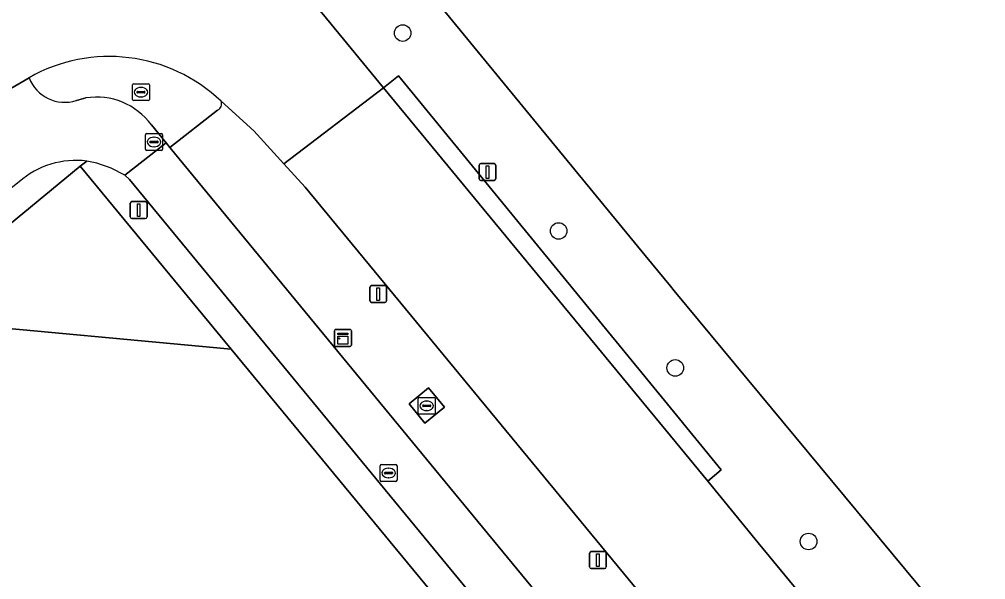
# Model space of a CAD drawing. Extents: x 156141 to 158132, y 385651 to 388333.
# Drawn here: x 157461.5 to 157518.6, y 386617.4 to 386650.5 of the extents above; entities that cross this region are included whole.
import ezdxf

# ---------------------------------------------------------------- set-up
doc = ezdxf.new("R2010")
doc.units = 0
for name, color, linetype in [('IMGEO_Berm_gesloten', 7, 'Continuous'), ('IMGEO_Berm_groen', 7, 'Continuous'), ('IMGEO_Berm_open', 7, 'Continuous'), ('IMGEO_Boom', 7, 'Continuous'), ('IMGEO_Brandkraan', 7, 'Continuous'), ('IMGEO_Erf', 7, 'Continuous'), ('IMGEO_Fietspad_gesloten', 7, 'Continuous'), ('IMGEO_Fietspad_open', 7, 'Continuous'), ('IMGEO_Groenvoorziening', 7, 'Continuous'), ('IMGEO_Hek', 7, 'Continuous'), ('IMGEO_Kast', 7, 'Continuous'), ('IMGEO_Kolk', 7, 'Continuous'), ('IMGEO_Lichtmast', 7, 'Continuous'), ('IMGEO_Rijbaan_lokaal_gesloten', 7, 'Continuous'), ('IMGEO_Rioolput', 7, 'Continuous'), ('IMGEO_Terreindeel_open', 7, 'Continuous'), ('IMGEO_Verkeersbordpaal', 7, 'Continuous'), ('IMGEO_Voetpad_open', 7, 'Continuous')]:
    doc.layers.add(name, color=color, linetype=linetype)

msp = doc.modelspace()

# ---------------------------------------------------------------- linework, layer by layer
at = {"layer": 'IMGEO_Berm_gesloten'}
for points in [[(157464.878, 386645.725), (157465.445, 386645.877)], [(157469.313, 386644.285), (157470.187, 386643.218), (157470.402, 386642.955), (157473.222, 386645.157)]]:
    msp.add_lwpolyline(points, dxfattribs=at)
for centre, radius, start, end in [((157466.827, 386638.757), 9.57, 46.3476, 119.7181), ((157464.191, 386647.876), 2.258, 200.9644, 287.707), ((157466.073, 386641.907), 4.019, 36.2725, 98.9851), ((157473.059, 386645.527), 0.405, 293.8094, 22.3241)]:
    msp.add_arc(centre, radius, start, end, dxfattribs=at)
at = {"layer": 'IMGEO_Berm_groen'}
for points in [[(157511.879, 386599.99), (157500, 386614.415), (157478.408, 386640.594), (157477.147, 386641.982), (157475.374, 386643.934), (157473.433, 386645.681)], [(157473.222, 386645.157), (157470.402, 386642.955), (157508.301, 386596.933), (157569.929, 386522.174), (157570.938, 386521.364)], [(157465.491, 386642.147), (157465.111, 386641.833), (157474.038, 386631.016), (157500, 386599.556), (157504.703, 386593.86), (157563.711, 386522.427), (157569.464, 386515.756), (157571.032, 386515.967), (157505.986, 386594.955)], [(157505.986, 386594.955), (157500, 386602.224), (157468.022, 386641.057), (157467.738, 386641.303)]]:
    msp.add_lwpolyline(points, dxfattribs=at)
msp.add_lwpolyline([(157485.485, 386626.64), (157484.554, 386627.785), (157485.686, 386628.737), (157486.641, 386627.597)], close=True, dxfattribs=at)
for centre, radius, start, end in [((157473.059, 386645.527), 0.405, 293.8094, 22.3241), ((157464.377, 386635.768), 6.476, 58.7327, 80.0937)]:
    msp.add_arc(centre, radius, start, end, dxfattribs=at)
at = {"layer": 'IMGEO_Berm_open'}
msp.add_lwpolyline([(157483.924, 386647.181), (157483.034, 386646.48), (157500, 386625.892), (157502.207, 386623.214), (157502.998, 386623.897), (157500, 386627.557)], close=True, dxfattribs=at)
at = {"layer": 'IMGEO_Boom'}
for centre in [(157484.169, 386649.712), (157493.388, 386638.012), (157500.282, 386629.914), (157508.163, 386619.65)]:
    msp.add_circle(centre, 0.489, dxfattribs=at)
at = {"layer": 'IMGEO_Brandkraan'}
for p, q in [((157468.196, 386645.791), (157468.196, 386646.643)), ((157468.271, 386646.717), (157469.123, 386646.717)), ((157469.197, 386646.643), (157469.197, 386645.791)), ((157468.455, 386646.211), (157468.455, 386646.223)), ((157468.893, 386646.174), (157468.495, 386646.174)), ((157468.498, 386646.26), (157468.896, 386646.26)), ((157468.684, 386646.497), (157468.709, 386646.497)), ((157468.939, 386646.223), (157468.939, 386646.211)), ((157469.123, 386645.717), (157468.271, 386645.717)), ((157468.707, 386645.937), (157468.682, 386645.937))]:
    msp.add_line(p, q, dxfattribs=at)
for points in [[(157468.196, 386645.791), (157468.196, 386646.643)], [(157468.271, 386646.717), (157469.123, 386646.717)], [(157469.197, 386646.643), (157469.197, 386645.791)], [(157469.123, 386645.717), (157468.271, 386645.717)]]:
    msp.add_lwpolyline(points, dxfattribs=at)
for centre, radius, start, end in [((157468.273, 386646.641), 0.0765, 91.552, 178.448), ((157468.273, 386646.641), 0.0765, 91.552, 178.448), ((157469.121, 386646.641), 0.0765, 1.552, 88.448), ((157469.121, 386646.641), 0.0765, 1.552, 88.448), ((157468.495, 386646.22), 0.0403, 85.8775, 175.7526), ((157468.492, 386646.21), 0.0366, 178.938, 274.7102), ((157468.896, 386646.217), 0.043, 264.8664, 352.4533), ((157468.9, 386646.222), 0.0386, 1.7309, 96.639), ((157468.273, 386645.793), 0.0765, 181.552, 268.448), ((157468.273, 386645.793), 0.0765, 181.552, 268.448), ((157469.121, 386645.793), 0.0765, 271.552, 358.448), ((157469.121, 386645.793), 0.0765, 271.552, 358.448)]:
    msp.add_arc(centre, radius, start, end, dxfattribs=at)
for centre, major_axis, ratio, start_param, end_param in [((157468.683, 386646.217), (-0.387, 0.002), 0.722429, 4.712389, 7.853982), ((157468.708, 386646.217), (-0.39, 0.002), 0.717154, 1.570796, 4.712389)]:
    msp.add_ellipse(centre, major_axis=major_axis, ratio=ratio, start_param=start_param, end_param=end_param, dxfattribs=at)
at = {"layer": 'IMGEO_Erf'}
for points in [[(157824.588, 386723.235), (157842.823, 386738.506), (157848.798, 386744.218), (157850.471, 386745.676), (157921.522, 386804.443), (157920.596, 386805.452), (157586.906, 386529.82), (157591.348, 386524.393), (157589.664, 386523.062), (157588.644, 386522.288), (157587.664, 386521.545), (157586.688, 386520.804), (157585.655, 386522.057), (157579.975, 386517.353), (157579.709, 386517.132), (157578.825, 386517.013), (157574.825, 386516.476), (157571.032, 386515.967), (157569.464, 386515.756), (157563.711, 386522.427), (157504.703, 386593.86), (157500, 386599.556), (157474.038, 386631.016)], [(157429.239, 386720.934), (157498.496, 386636.57), (157500, 386634.738), (157500.222, 386634.47), (157521.784, 386608.449), (157576.014, 386543.004), (157577.215, 386541.551), (157578.757, 386539.695), (157579.081, 386539.302), (157591.535, 386549.497), (157588.118, 386553.679), (157592.694, 386557.455), (157589.85, 386560.921), (157590.926, 386561.841), (157543.438, 386619.234), (157542.471, 386620.501), (157541.945, 386621.409), (157541.431, 386623.01), (157538.587, 386631.817), (157537.512, 386633.609), (157507.494, 386669.816)], [(157474.038, 386631.016), (157457.04, 386632.593), (157441.623, 386619.981), (157440.185, 386618.119), (157441.667, 386615.821), (157440.114, 386614.602), (157457.918, 386601.876), (157459.496, 386601.111), (157463.415, 386599.749), (157498.164, 386588.038), (157524.178, 386556.253), (157530.117, 386556.049), (157566.085, 386512.302), (157580.687, 386514.238), (157593.904, 386524.945), (157594.573, 386534.074), (157597.966, 386536.942), (157641.486, 386572.982), (157656.949, 386585.816), (157668.946, 386595.566), (157713.757, 386632.61), (157734.895, 386649.22), (157805.111, 386707.246)]]:
    msp.add_lwpolyline(points, dxfattribs=at)
at = {"layer": 'IMGEO_Fietspad_gesloten'}
msp.add_lwpolyline([(157508.301, 386596.933), (157470.402, 386642.955), (157470.187, 386643.218), (157467.738, 386641.303), (157468.022, 386641.057), (157500, 386602.224), (157505.986, 386594.955), (157571.032, 386515.967), (157574.825, 386516.476), (157574.462, 386517.035), (157570.938, 386521.364), (157569.929, 386522.174)], close=True, dxfattribs=at)
at = {"layer": 'IMGEO_Fietspad_open'}
for points in [[(157462.083, 386647.068), (157461.01, 386646.433), (157459.294, 386645.027)], [(157465.445, 386645.877), (157464.878, 386645.725)], [(157467.738, 386641.303), (157470.187, 386643.218), (157469.313, 386644.285)]]:
    msp.add_lwpolyline(points, dxfattribs=at)
for centre, radius, start, end in [((157464.191, 386647.876), 2.258, 200.9644, 287.707), ((157466.073, 386641.907), 4.019, 36.2725, 98.9851), ((157464.871, 386637.09), 5.095, 83.0139, 131.3088), ((157464.377, 386635.768), 6.476, 58.7327, 80.0937)]:
    msp.add_arc(centre, radius, start, end, dxfattribs=at)
at = {"layer": 'IMGEO_Groenvoorziening'}
for points in [[(157500.222, 386634.47), (157500, 386634.738), (157498.496, 386636.57), (157429.239, 386720.934), (157429.199, 386720.899)], [(157428.271, 386712.826), (157470.805, 386661.255), (157479.667, 386650.565), (157483.034, 386646.48), (157483.924, 386647.181), (157500, 386627.557), (157502.998, 386623.897), (157502.207, 386623.214), (157505.182, 386619.57), (157517.421, 386604.722), (157565.103, 386546.875), (157567.565, 386543.981), (157567.777, 386544.06), (157568.503, 386543.136), (157568.963, 386542.557)], [(157577.019, 386541.403), (157577.215, 386541.551), (157576.014, 386543.004), (157521.784, 386608.449), (157500.222, 386634.47)]]:
    msp.add_lwpolyline(points, dxfattribs=at)
msp.add_lwpolyline([(157440.143, 386621.238), (157440.185, 386618.119), (157441.623, 386619.981), (157457.04, 386632.593), (157474.038, 386631.016), (157465.111, 386641.833)], close=True, dxfattribs=at)
at = {"layer": 'IMGEO_Hek'}
for points in [[(157498.496, 386636.57), (157429.239, 386720.934)], [(157500, 386634.738), (157498.496, 386636.57)], [(157500.222, 386634.47), (157500, 386634.738)], [(157521.784, 386608.449), (157500.222, 386634.47)], [(157457.04, 386632.593), (157474.038, 386631.016)], [(157474.038, 386631.016), (157500, 386599.556)]]:
    msp.add_lwpolyline(points, dxfattribs=at)
at = {"layer": 'IMGEO_Kast'}
for p, q in [((157480.137, 386631.259), (157480.137, 386632.1)), ((157480.137, 386632.1), (157480.137, 386631.259)), ((157480.212, 386632.184), (157481.053, 386632.184)), ((157481.053, 386632.184), (157480.212, 386632.184)), ((157481.137, 386632.109), (157481.137, 386631.268)), ((157481.137, 386631.268), (157481.137, 386632.109)), ((157481.062, 386631.184), (157480.221, 386631.184)), ((157480.221, 386631.184), (157481.062, 386631.184))]:
    msp.add_line(p, q, dxfattribs=at)
for points in [[(157480.332, 386631.974), (157480.932, 386631.974), (157480.932, 386631.889), (157480.332, 386631.889), (157480.332, 386631.974)], [(157480.332, 386631.799), (157480.932, 386631.799), (157480.932, 386631.31), (157480.332, 386631.31), (157480.332, 386631.799)]]:
    msp.add_lwpolyline(points, dxfattribs=at)
msp.add_circle((157480.416, 386631.648), 0.0377, dxfattribs=at)
for centre, start, end in [((157480.215, 386632.106), 92.4484, 184.2845), ((157480.215, 386632.106), 92.4484, 184.2845), ((157481.059, 386632.106), 2.4484, 94.2845), ((157481.059, 386632.106), 2.4484, 94.2845), ((157480.215, 386631.262), 182.4484, 274.2845), ((157480.215, 386631.262), 182.4484, 274.2845), ((157481.059, 386631.262), 272.4484, 4.2845), ((157481.059, 386631.262), 272.4484, 4.2845)]:
    msp.add_arc(centre, 0.0779, start, end, dxfattribs=at)
at = {"layer": 'IMGEO_Kolk'}
for p, q in [((157468.964, 386642.848), (157468.964, 386643.7)), ((157469.039, 386643.774), (157469.891, 386643.774)), ((157469.965, 386643.7), (157469.965, 386642.848)), ((157469.223, 386643.268), (157469.223, 386643.28)), ((157469.661, 386643.231), (157469.263, 386643.231)), ((157469.266, 386643.317), (157469.664, 386643.317)), ((157469.452, 386643.554), (157469.477, 386643.554)), ((157469.707, 386643.28), (157469.707, 386643.268)), ((157469.891, 386642.774), (157469.039, 386642.774)), ((157469.475, 386642.994), (157469.45, 386642.994)), ((157485.089, 386627.244), (157485.089, 386628.096)), ((157485.164, 386628.17), (157486.016, 386628.17)), ((157485.391, 386627.713), (157485.789, 386627.713)), ((157485.577, 386627.95), (157485.602, 386627.95)), ((157486.09, 386628.096), (157486.09, 386627.244)), ((157486.016, 386627.17), (157485.164, 386627.17)), ((157485.348, 386627.664), (157485.348, 386627.676)), ((157485.786, 386627.627), (157485.388, 386627.627)), ((157485.6, 386627.39), (157485.575, 386627.39)), ((157485.832, 386627.676), (157485.832, 386627.664))]:
    msp.add_line(p, q, dxfattribs=at)
for points in [[(157468.964, 386642.848), (157468.964, 386643.7)], [(157469.039, 386643.774), (157469.891, 386643.774)], [(157469.965, 386643.7), (157469.965, 386642.848)], [(157469.891, 386642.774), (157469.039, 386642.774)], [(157485.089, 386627.244), (157485.089, 386628.096)], [(157485.164, 386628.17), (157486.016, 386628.17)], [(157486.09, 386628.096), (157486.09, 386627.244)], [(157486.016, 386627.17), (157485.164, 386627.17)]]:
    msp.add_lwpolyline(points, dxfattribs=at)
for centre, radius, start, end in [((157469.041, 386643.698), 0.0765, 91.552, 178.448), ((157469.041, 386643.698), 0.0765, 91.552, 178.448), ((157469.889, 386643.698), 0.0765, 1.552, 88.448), ((157469.889, 386643.698), 0.0765, 1.552, 88.448), ((157469.263, 386643.277), 0.0403, 85.8775, 175.7526), ((157469.26, 386643.267), 0.0366, 178.938, 274.7102), ((157469.664, 386643.274), 0.043, 264.8664, 352.4533), ((157469.668, 386643.279), 0.0386, 1.7309, 96.639), ((157469.041, 386642.85), 0.0765, 181.552, 268.448), ((157469.041, 386642.85), 0.0765, 181.552, 268.448), ((157469.889, 386642.85), 0.0765, 271.552, 358.448), ((157469.889, 386642.85), 0.0765, 271.552, 358.448), ((157485.166, 386628.094), 0.0765, 91.552, 178.448), ((157485.166, 386628.094), 0.0765, 91.552, 178.448), ((157485.388, 386627.673), 0.0403, 85.8775, 175.7526), ((157485.793, 386627.675), 0.0386, 1.7309, 96.639), ((157486.014, 386628.094), 0.0765, 1.552, 88.448), ((157486.014, 386628.094), 0.0765, 1.552, 88.448), ((157485.166, 386627.246), 0.0765, 181.552, 268.448), ((157485.166, 386627.246), 0.0765, 181.552, 268.448), ((157485.385, 386627.663), 0.0366, 178.938, 274.7102), ((157485.789, 386627.67), 0.043, 264.8664, 352.4533), ((157486.014, 386627.246), 0.0765, 271.552, 358.448), ((157486.014, 386627.246), 0.0765, 271.552, 358.448)]:
    msp.add_arc(centre, radius, start, end, dxfattribs=at)
for centre, major_axis, ratio, start_param, end_param in [((157469.451, 386643.274), (-0.387, 0.002), 0.722429, 4.712389, 7.853982), ((157469.476, 386643.274), (-0.39, 0.002), 0.717154, 1.570796, 4.712389), ((157485.576, 386627.67), (-0.387, 0.002), 0.722429, 4.712389, 7.853982), ((157485.601, 386627.67), (-0.39, 0.002), 0.717154, 1.570796, 4.712389)]:
    msp.add_ellipse(centre, major_axis=major_axis, ratio=ratio, start_param=start_param, end_param=end_param, dxfattribs=at)
at = {"layer": 'IMGEO_Lichtmast'}
for p, q in [((157468.166, 386639.746), (157468.956, 386639.746)), ((157468.956, 386639.746), (157468.166, 386639.746)), ((157468.066, 386638.846), (157468.066, 386639.646)), ((157468.066, 386639.646), (157468.066, 386638.846)), ((157469.056, 386639.646), (157469.056, 386638.846)), ((157469.056, 386638.846), (157469.056, 386639.646)), ((157468.956, 386638.746), (157468.166, 386638.746)), ((157468.166, 386638.746), (157468.956, 386638.746)), ((157482.228, 386633.882), (157482.228, 386634.682)), ((157482.228, 386634.682), (157482.228, 386633.882)), ((157482.328, 386634.782), (157483.118, 386634.782)), ((157483.118, 386634.782), (157482.328, 386634.782)), ((157483.218, 386634.682), (157483.218, 386633.882)), ((157483.218, 386633.882), (157483.218, 386634.682)), ((157483.118, 386633.782), (157482.328, 386633.782)), ((157482.328, 386633.782), (157483.118, 386633.782)), ((157495.213, 386618.151), (157495.213, 386618.951)), ((157495.213, 386618.951), (157495.213, 386618.151)), ((157495.313, 386619.051), (157496.103, 386619.051)), ((157496.103, 386619.051), (157495.313, 386619.051)), ((157496.203, 386618.951), (157496.203, 386618.151)), ((157496.203, 386618.151), (157496.203, 386618.951)), ((157496.103, 386618.051), (157495.313, 386618.051)), ((157495.313, 386618.051), (157496.103, 386618.051))]:
    msp.add_line(p, q, dxfattribs=at)
for points in [[(157468.486, 386639.621), (157468.636, 386639.621), (157468.636, 386638.871), (157468.486, 386638.871), (157468.486, 386639.621)], [(157482.648, 386634.657), (157482.798, 386634.657), (157482.798, 386633.907), (157482.648, 386633.907), (157482.648, 386634.657)], [(157495.633, 386618.926), (157495.783, 386618.926), (157495.783, 386618.176), (157495.633, 386618.176), (157495.633, 386618.926)]]:
    msp.add_lwpolyline(points, dxfattribs=at)
for centre, start, end in [((157468.166, 386639.646), 90, 180), ((157468.166, 386639.646), 90, 180), ((157468.956, 386639.646), 0, 90), ((157468.956, 386639.646), 360, 90), ((157468.166, 386638.846), 180, 270), ((157468.166, 386638.846), 180, 270), ((157468.956, 386638.846), 270, 0), ((157468.956, 386638.846), 270, 0), ((157482.328, 386634.682), 90, 180), ((157482.328, 386634.682), 90, 180), ((157483.118, 386634.682), 0, 90), ((157483.118, 386634.682), 360, 90), ((157482.328, 386633.882), 180, 270), ((157482.328, 386633.882), 180, 270), ((157483.118, 386633.882), 270, 0), ((157483.118, 386633.882), 270, 0), ((157495.313, 386618.951), 90, 180), ((157495.313, 386618.951), 90, 180), ((157496.103, 386618.951), 0, 90), ((157496.103, 386618.951), 360, 90), ((157495.313, 386618.151), 180, 270), ((157495.313, 386618.151), 180, 270), ((157496.103, 386618.151), 270, 0), ((157496.103, 386618.151), 270, 0)]:
    msp.add_arc(centre, 0.1, start, end, dxfattribs=at)
at = {"layer": 'IMGEO_Rijbaan_lokaal_gesloten'}
for points in [[(157473.433, 386645.681), (157475.374, 386643.934), (157477.147, 386641.982), (157483.034, 386646.48), (157479.667, 386650.565), (157470.805, 386661.255)], [(157456.357, 386648.409), (157459.294, 386645.027), (157461.01, 386646.433), (157462.083, 386647.068)]]:
    msp.add_lwpolyline(points, dxfattribs=at)
msp.add_lwpolyline([(157483.034, 386646.48), (157477.147, 386641.982), (157478.408, 386640.594), (157500, 386614.415), (157511.879, 386599.99), (157572.037, 386526.941), (157575.402, 386522.913), (157576.737, 386521.315), (157579.975, 386517.353), (157585.655, 386522.057), (157567.565, 386543.981), (157565.103, 386546.875), (157517.421, 386604.722), (157505.182, 386619.57), (157502.207, 386623.214), (157500, 386625.892)], close=True, dxfattribs=at)
msp.add_arc((157466.827, 386638.757), 9.57, 46.3476, 119.7181, dxfattribs=at)
at = {"layer": 'IMGEO_Rioolput'}
for p, q in [((157482.834, 386623.275), (157482.834, 386624.127)), ((157482.909, 386624.201), (157483.761, 386624.201)), ((157483.093, 386623.695), (157483.093, 386623.707)), ((157483.136, 386623.744), (157483.534, 386623.744)), ((157483.322, 386623.981), (157483.347, 386623.981)), ((157483.577, 386623.707), (157483.577, 386623.695)), ((157483.835, 386624.127), (157483.835, 386623.275)), ((157483.761, 386623.201), (157482.909, 386623.201)), ((157483.531, 386623.658), (157483.133, 386623.658)), ((157483.345, 386623.421), (157483.32, 386623.421))]:
    msp.add_line(p, q, dxfattribs=at)
for points in [[(157482.834, 386623.275), (157482.834, 386624.127)], [(157482.909, 386624.201), (157483.761, 386624.201)], [(157483.835, 386624.127), (157483.835, 386623.275)], [(157483.761, 386623.201), (157482.909, 386623.201)]]:
    msp.add_lwpolyline(points, dxfattribs=at)
for centre, radius, start, end in [((157482.911, 386624.125), 0.0765, 91.552, 178.448), ((157482.911, 386624.125), 0.0765, 91.552, 178.448), ((157483.133, 386623.704), 0.0403, 85.8775, 175.7526), ((157483.13, 386623.694), 0.0366, 178.938, 274.7102), ((157483.534, 386623.701), 0.043, 264.8664, 352.4533), ((157483.538, 386623.706), 0.0386, 1.7309, 96.639), ((157483.759, 386624.125), 0.0765, 1.552, 88.448), ((157483.759, 386624.125), 0.0765, 1.552, 88.448), ((157482.911, 386623.277), 0.0765, 181.552, 268.448), ((157482.911, 386623.277), 0.0765, 181.552, 268.448), ((157483.759, 386623.277), 0.0765, 271.552, 358.448), ((157483.759, 386623.277), 0.0765, 271.552, 358.448)]:
    msp.add_arc(centre, radius, start, end, dxfattribs=at)
for centre, major_axis, ratio, start_param, end_param in [((157483.321, 386623.701), (-0.387, 0.002), 0.722429, 4.712389, 7.853982), ((157483.346, 386623.701), (-0.39, 0.002), 0.717154, 1.570796, 4.712389)]:
    msp.add_ellipse(centre, major_axis=major_axis, ratio=ratio, start_param=start_param, end_param=end_param, dxfattribs=at)
at = {"layer": 'IMGEO_Terreindeel_open'}
msp.add_lwpolyline([(157485.485, 386626.64), (157486.641, 386627.597), (157485.686, 386628.737), (157484.554, 386627.785)], close=True, dxfattribs=at)
at = {"layer": 'IMGEO_Verkeersbordpaal'}
for p, q in [((157488.783, 386641.996), (157489.573, 386641.996)), ((157489.573, 386641.996), (157488.783, 386641.996)), ((157488.683, 386641.096), (157488.683, 386641.896)), ((157488.683, 386641.896), (157488.683, 386641.096)), ((157489.673, 386641.896), (157489.673, 386641.096)), ((157489.673, 386641.096), (157489.673, 386641.896)), ((157489.573, 386640.996), (157488.783, 386640.996)), ((157488.783, 386640.996), (157489.573, 386640.996))]:
    msp.add_line(p, q, dxfattribs=at)
msp.add_lwpolyline([(157489.103, 386641.871), (157489.253, 386641.871), (157489.253, 386641.121), (157489.103, 386641.121), (157489.103, 386641.871)], dxfattribs=at)
for centre, start, end in [((157488.783, 386641.896), 90, 180), ((157488.783, 386641.896), 90, 180), ((157489.573, 386641.896), 0, 90), ((157489.573, 386641.896), 360, 90), ((157488.783, 386641.096), 180, 270), ((157488.783, 386641.096), 180, 270), ((157489.573, 386641.096), 270, 0), ((157489.573, 386641.096), 270, 0)]:
    msp.add_arc(centre, 0.1, start, end, dxfattribs=at)
at = {"layer": 'IMGEO_Voetpad_open'}
msp.add_lwpolyline([(157461.508, 386640.917), (157460.748, 386640.332), (157455.216, 386635.714), (157440.347, 386623.46), (157440.244, 386622.337), (157440.143, 386621.238), (157465.111, 386641.833), (157465.491, 386642.147)], dxfattribs=at)
msp.add_arc((157464.871, 386637.09), 5.095, 83.0139, 131.3088, dxfattribs=at)

doc.saveas('drawing.dxf')
